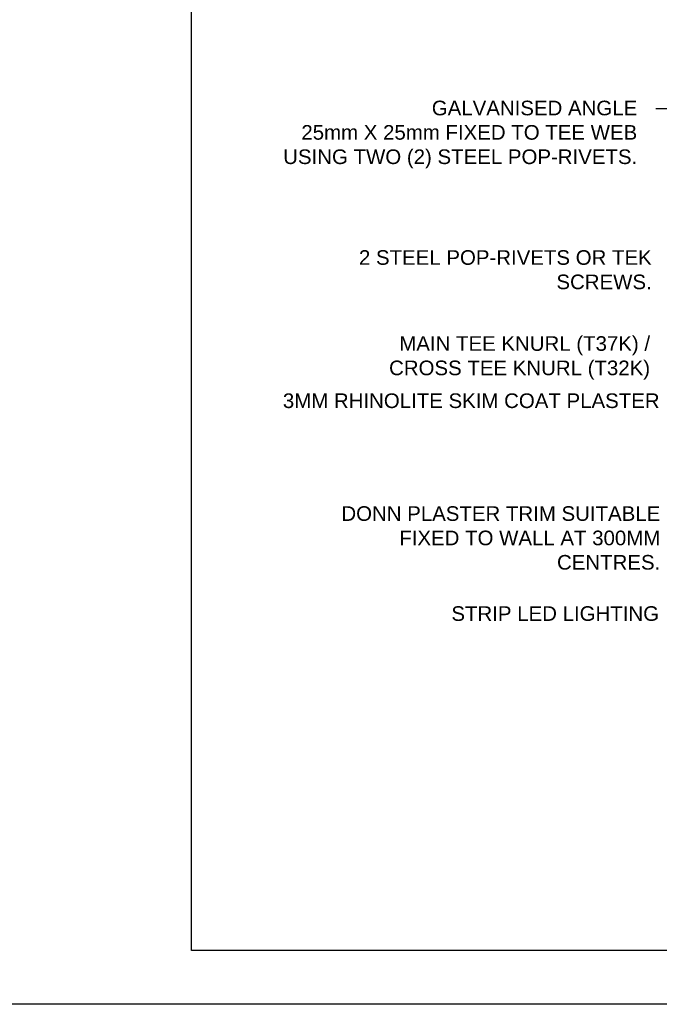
# Model space of a CAD drawing. Header units: millimetres. Extents: x -115474967 to 444143, y -74377 to 241828222.
# Tile 473 of 590: x 111946 to 116320, y 29514 to 36247. Entities that reach past the tile are written whole.
import ezdxf

# ---------------------------------------------------------------- set-up
doc = ezdxf.new("R2010")
doc.units = ezdxf.units.MM
doc.header["$MEASUREMENT"] = 0
for name, color, linetype in [('0-ELEV.25', 4, 'Continuous'), ('CEIL-NOTE', 4, 'Continuous'), ('TEXT-20', 2, 'Continuous')]:
    doc.layers.add(name, color=color, linetype=linetype)
doc.styles.add('ARIAL', font='arial.ttf')
doc.styles.add('TEXT-20', font='arial.ttf', dxfattribs={"height": 40})
doc.dimstyles.new('DIM-50', dxfattribs={"dimscale": 10, "dimtxt": 10, "dimasz": 8, "dimexe": 10, "dimexo": 5, "dimgap": 4, "dimtad": 1, "dimdec": 0, "dimdsep": 46, "dimtxsty": 'ARIAL', "dimblk": 'ARCHTICK', "dimcen": 25, "dimdle": 10, "dimclrd": 9, "dimclre": 9, "dimclrt": 4, "dimadec": 0, "dimazin": 0, "dimtfac": 1, "dimtdec": 0, "dimtmove": 2, "dimatfit": 2, "dimfxl": 10, "dimfxlon": 1, "dimtolj": 1, "dimtzin": 0, "dimarcsym": 0})

# ---------------------------------------------------------------- blocks, each defined once
blk = doc.blocks.new('_ArchTick')
at = {"color": 0, "linetype": 'ByBlock', "const_width": 0.15}
blk.add_lwpolyline([(-0.5, -0.5), (0.5, 0.5)], dxfattribs=at)

msp = doc.modelspace()

# ---------------------------------------------------------------- linework, layer by layer
msp.add_lwpolyline([(14259.94508, 42981.12756), (127356.6548, 42981.12756), (127356.6548, 29513.51943), (14259.94508, 29513.51943)], close=True)
at = {"layer": '0-ELEV.25'}
msp.add_lwpolyline([(126196.21498, 29882.47776), (113121.3094, 29882.47776), (113121.3094, 38510.33449), (126196.21498, 38510.33449)], close=True, dxfattribs=at)

# ---------------------------------------------------------------- texts
at = {"layer": 'TEXT-20', "color": 7, "linetype": 'Continuous', "attachment_point": 1, "style": 'TEXT-20'}
for s, insert, char_height, width in [('\\pxqr; GALVANISED ANGLE\\P25mm X 25mm FIXED TO TEE WEB \\PUSING TWO (2) STEEL POP-RIVETS.{\\fArial Narrow|b0|i0|c0|p34;\\W0.75;\\P\\P} ', (113677.647, 35693.40756, -201.23011), 100, 2491.7752003), ('\\pxqr;2 STEEL POP-RIVETS OR TEK SCREWS.', (113776.84726, 34670.96236, -201.23011), 100, 2491.7752003), ('\\pxqr;MAIN TEE KNURL (T37K) /\\PCROSS TEE KNURL (T32K)', (113508.01032, 34082.70173, -201.23011), 100, 2749.2533715), ('\\pxqr;3MM RHINOLITE SKIM COAT PLASTER ', (113573.19292, 33691.52192, -201.23011), 100, 2749.2533715), ('\\pxsm1,qr;{\\H1.19976x;DONN PLASTER TRIM SUITABLE \\PFIXED TO WALL AT 300MM\\PCENTRES.\\fArial Narrow|b0|i0|c0|p34;\\H0.8335x;\\W0.75;\\P\\ps*; }', (113577.74183, 32919.78679), 83.35, 2749.2533715), ('\\pxsm1,qr;STRIP LED LIGHTING{\\fArial Narrow|b0|i0|c0|p34;\\W0.75;\\P\\ps*; }', (114474.41199, 32235.89653), 100, 1844.2306971)]:
    msp.add_mtext(s, dxfattribs=dict(at, insert=insert, char_height=char_height, width=width))

# ---------------------------------------------------------------- leaders
at = {"layer": 'CEIL-NOTE', "color": 7}
msp.add_leader([(117416.48833, 34998.32776), (117416.48833, 35637.8349), (116297.22236, 35637.8349)], dimstyle='DIM-50', override={"dimtad": 0}, dxfattribs=at)

doc.saveas('drawing.dxf')
